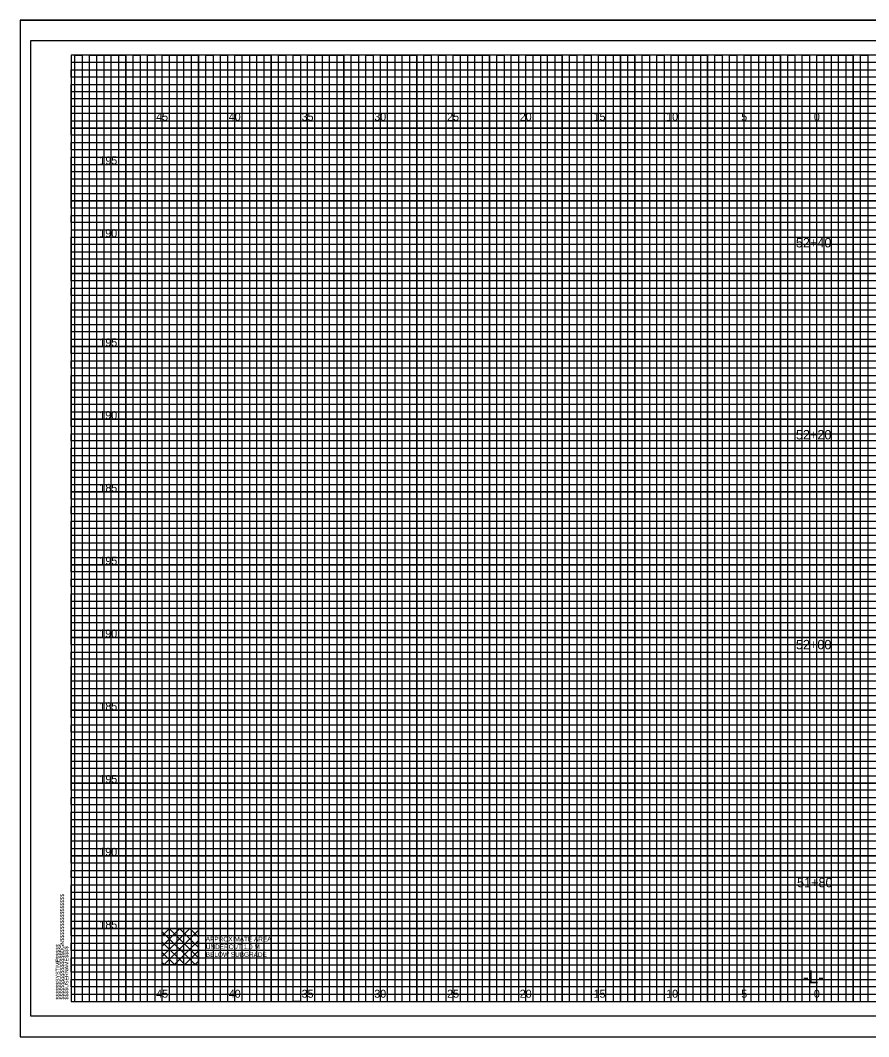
# Model space of a CAD drawing. Extents: x -4 to 103, y -2 to 6583.
# Drawn here: x -3.5 to 54.8, y 4034.6 to 4104.4 of the extents above; entities that cross this region are included whole.
import ezdxf

# ---------------------------------------------------------------- set-up
doc = ezdxf.new("R2010")
doc.units = 0
for name, color, linetype in [('Default', 7, 'Continuous'), ('Prop XS Alignment Label', 7, 'Continuous'), ('Prop XS Elevation Labels', 7, 'Continuous'), ('Prop XS Offset Labels', 7, 'Continuous'), ('Prop XS Station Labels', 7, 'Continuous'), ('Prop XS Undercut Exc Hatch', 7, 'Continuous'), ('Sheet Cross Section CELL', 7, 'Continuous'), ('Sheet Cross Section Grid Major CELL', 7, 'Continuous'), ('Sheet Cross Section Grid Middle CELL', 7, 'Continuous'), ('Sheet Cutting Line CELL', 7, 'Continuous'), ('Sheet DOT Grid CELL', 7, 'Continuous'), ('Sheet Plot Border Inside CELL', 7, 'Continuous'), ('Sheet Plot Border Outside CELL', 7, 'Continuous')]:
    doc.layers.add(name, color=color, linetype=linetype)

msp = doc.modelspace()

# ---------------------------------------------------------------- linework, layer by layer
at = {"layer": 'Default'}
msp.add_lwpolyline([(6.25, 4042.025), (8.75, 4042.025), (8.75, 4039.525), (6.25, 4039.525)], close=True, dxfattribs=at)
at = {"layer": 'Prop XS Undercut Exc Hatch'}
for p, q in [((6.25, 4041.527), (6.748, 4042.025)), ((6.25, 4040.82), (7.455, 4042.025)), ((6.25, 4040.113), (8.162, 4042.025)), ((6.25, 4041.808), (8.533, 4039.525)), ((6.369, 4039.525), (8.75, 4041.906)), ((6.74, 4042.025), (8.75, 4040.015)), ((7.447, 4042.025), (8.75, 4040.722)), ((8.154, 4042.025), (8.75, 4041.429)), ((6.25, 4041.101), (7.826, 4039.525)), ((7.076, 4039.525), (8.75, 4041.199)), ((6.25, 4040.394), (7.119, 4039.525)), ((7.783, 4039.525), (8.75, 4040.492)), ((6.25, 4039.687), (6.412, 4039.525)), ((8.49, 4039.525), (8.75, 4039.785))]:
    msp.add_line(p, q, dxfattribs=at)
at = {"layer": 'Sheet Cross Section CELL'}
msp.add_lwpolyline([(102.5, 4102.025), (0, 4102.025), (0, 4037.025), (102.5, 4037.025)], close=True, dxfattribs=at)
at = {"layer": 'Sheet Cross Section Grid Major CELL'}
for points in [[(1.25, 4037.025), (1.25, 4102.025), (3.75, 4102.025), (3.75, 4037.025), (6.25, 4037.025), (6.25, 4102.025), (8.75, 4102.025), (8.75, 4037.025), (11.25, 4037.025), (11.25, 4102.025), (13.75, 4102.025), (13.75, 4037.025), (16.25, 4037.025), (16.25, 4102.025), (18.75, 4102.025), (18.75, 4037.025), (21.25, 4037.025), (21.25, 4102.025), (23.75, 4102.025), (23.75, 4037.025), (26.25, 4037.025), (26.25, 4102.025), (28.75, 4102.025), (28.75, 4037.025), (31.25, 4037.025), (31.25, 4102.025), (33.75, 4102.025), (33.75, 4037.025), (36.25, 4037.025), (36.25, 4102.025), (38.75, 4102.025), (38.75, 4037.025), (41.25, 4037.025), (41.25, 4102.025), (43.75, 4102.025), (43.75, 4037.025), (46.25, 4037.025), (46.25, 4102.025), (48.75, 4102.025), (48.75, 4037.025), (51.25, 4037.025), (51.25, 4102.025), (53.75, 4102.025), (53.75, 4037.025)], [(102.5, 4097.025), (0, 4097.025), (0, 4099.525), (74.25, 4099.525)], [(102.5, 4092.025), (0, 4092.025), (0, 4094.525), (102.5, 4094.525)], [(102.5, 4087.025), (0, 4087.025), (0, 4089.525), (102.5, 4089.525)], [(102.5, 4082.025), (0, 4082.025), (0, 4084.525), (102.5, 4084.525)], [(102.5, 4077.025), (0, 4077.025), (0, 4079.525), (102.5, 4079.525)], [(102.5, 4072.025), (0, 4072.025), (0, 4074.525), (102.5, 4074.525)], [(102.5, 4067.025), (0, 4067.025), (0, 4069.525), (102.5, 4069.525)], [(102.5, 4062.025), (0, 4062.025), (0, 4064.525), (102.5, 4064.525)], [(102.5, 4057.025), (0, 4057.025), (0, 4059.525), (102.5, 4059.525)], [(102.5, 4052.025), (0, 4052.025), (0, 4054.525), (102.5, 4054.525)], [(102.5, 4047.025), (0, 4047.025), (0, 4049.525), (102.5, 4049.525)], [(102.5, 4042.025), (0, 4042.025), (0, 4044.525), (102.5, 4044.525)], [(0, 4039.525), (102.5, 4039.525)]]:
    msp.add_lwpolyline(points, dxfattribs=at)
at = {"layer": 'Sheet Cross Section Grid Middle CELL'}
for points in [[(0, 4099.025), (0, 4100.025), (74.25, 4100.025), (74.25, 4100.525), (0, 4100.525), (0, 4101.025), (74.25, 4101.025), (74.25, 4101.525), (0, 4101.525)], [(0.25, 4037.025), (0.25, 4102.025), (0.75, 4102.025), (0.75, 4037.025), (1.75, 4037.025), (1.75, 4102.025), (2.25, 4102.025), (2.25, 4037.025), (2.75, 4037.025), (2.75, 4102.025), (3.25, 4102.025), (3.25, 4037.025), (4.25, 4037.025), (4.25, 4102.025), (4.75, 4102.025), (4.75, 4037.025), (5.25, 4037.025), (5.25, 4102.025), (5.75, 4102.025), (5.75, 4037.025), (6.75, 4037.025), (6.75, 4102.025), (7.25, 4102.025), (7.25, 4037.025), (7.75, 4037.025), (7.75, 4102.025), (8.25, 4102.025), (8.25, 4037.025), (9.25, 4037.025), (9.25, 4102.025), (9.75, 4102.025), (9.75, 4037.025), (10.25, 4037.025), (10.25, 4102.025), (10.75, 4102.025), (10.75, 4037.025), (11.75, 4037.025), (11.75, 4102.025), (12.25, 4102.025), (12.25, 4037.025), (12.75, 4037.025), (12.75, 4102.025), (13.25, 4102.025), (13.25, 4037.025), (14.25, 4037.025), (14.25, 4102.025), (14.75, 4102.025), (14.75, 4037.025), (15.75, 4037.025), (15.25, 4037.025), (15.25, 4102.025), (15.75, 4102.025), (15.75, 4037.025), (16.75, 4037.025), (16.75, 4102.025), (17.25, 4102.025), (17.25, 4037.025), (17.75, 4037.025), (17.75, 4102.025), (18.25, 4102.025), (18.25, 4037.025), (19.25, 4037.025), (19.25, 4102.025), (19.75, 4102.025), (19.75, 4037.025), (20.25, 4037.025), (20.25, 4102.025), (20.75, 4102.025), (20.75, 4037.025), (21.75, 4037.025), (21.75, 4102.025), (22.25, 4102.025), (22.25, 4037.025), (22.75, 4037.025), (22.75, 4102.025), (23.25, 4102.025), (23.25, 4037.025), (24.25, 4037.025), (24.25, 4102.025), (24.75, 4102.025), (24.75, 4037.025), (25.25, 4037.025), (25.25, 4102.025), (25.75, 4102.025), (25.75, 4037.025), (26.75, 4037.025), (26.75, 4102.025), (27.25, 4102.025), (27.25, 4037.025), (27.75, 4037.025), (27.75, 4102.025), (28.25, 4102.025), (28.25, 4037.025), (29.25, 4037.025), (29.25, 4102.025), (29.75, 4102.025), (29.75, 4037.025), (30.25, 4037.025), (30.25, 4102.025), (30.75, 4102.025), (30.75, 4037.025)], [(30.75, 4037.025), (31.75, 4037.025), (31.75, 4102.025), (32.25, 4102.025), (32.25, 4037.025), (32.75, 4037.025), (32.75, 4102.025), (33.25, 4102.025), (33.25, 4037.025), (34.25, 4037.025), (34.25, 4102.025), (34.75, 4102.025), (34.75, 4037.025), (35.25, 4037.025), (35.25, 4102.025), (35.75, 4102.025), (35.75, 4037.025), (36.75, 4037.025), (36.75, 4102.025), (37.25, 4102.025), (37.25, 4037.025), (37.75, 4037.025), (37.75, 4102.025), (37.75, 4037.025)], [(38.25, 4102.025), (38.25, 4037.025), (39.25, 4037.025), (39.25, 4102.025), (39.75, 4102.025), (39.75, 4037.025), (40.25, 4037.025), (40.25, 4102.025), (40.75, 4102.025), (40.75, 4037.025), (41.75, 4037.025), (41.75, 4102.025), (42.25, 4102.025), (42.25, 4037.025), (42.75, 4037.025), (42.75, 4102.025), (43.25, 4102.025), (43.25, 4037.025), (43.75, 4037.025), (44.25, 4037.025), (44.25, 4102.025), (44.75, 4102.025), (44.75, 4037.025), (45.25, 4037.025), (45.25, 4102.025), (45.75, 4102.025), (45.75, 4037.025), (46.75, 4037.025), (46.75, 4102.025), (47.25, 4102.025), (47.25, 4037.025), (47.75, 4037.025), (47.75, 4102.025), (48.25, 4102.025), (48.25, 4037.025), (49.25, 4037.025), (49.25, 4102.025), (49.75, 4102.025), (49.75, 4037.025), (50.25, 4037.025), (50.25, 4102.025), (50.75, 4102.025), (50.75, 4037.025), (51.75, 4037.025), (51.75, 4102.025), (52.25, 4102.025), (52.25, 4037.025), (52.75, 4037.025), (52.75, 4102.025), (53.25, 4102.025), (53.25, 4037.025), (54.25, 4037.025), (54.25, 4102.025), (54.75, 4102.025), (54.75, 4037.025), (55.25, 4037.025)], [(102.5, 4099.025), (0, 4099.025)], [(102.5, 4098.025), (0, 4098.025), (0, 4098.525), (102.5, 4098.525)], [(102.5, 4096.525), (0, 4096.525), (0, 4097.525), (102.5, 4097.525)], [(102.5, 4095.525), (0, 4095.525), (0, 4096.025), (102.5, 4096.025)], [(102.5, 4094.025), (0, 4094.025), (0, 4095.025), (102.5, 4095.025)], [(102.5, 4093.025), (0, 4093.025), (0, 4093.525), (102.5, 4093.525)], [(102.5, 4091.525), (0, 4091.525), (0, 4092.525), (102.5, 4092.525)], [(102.5, 4090.525), (0, 4090.525), (0, 4091.025), (102.5, 4091.025)], [(0, 4090.025), (102.5, 4090.025)], [(102.5, 4089.025), (0, 4089.025)], [(102.5, 4088.025), (0, 4088.025), (0, 4088.525), (102.5, 4088.525)], [(102.5, 4086.525), (0, 4086.525), (0, 4087.525), (102.5, 4087.525)], [(102.5, 4085.525), (0, 4085.525), (0, 4086.025), (102.5, 4086.025)], [(102.5, 4084.025), (0, 4084.025), (0, 4085.025), (102.5, 4085.025)], [(102.5, 4083.025), (0, 4083.025), (0, 4083.525), (102.5, 4083.525)], [(102.5, 4081.525), (0, 4081.525), (0, 4082.525), (102.5, 4082.525)], [(102.5, 4080.525), (0, 4080.525), (0, 4081.025), (102.5, 4081.025)], [(102.5, 4079.025), (0, 4079.025), (0, 4080.025), (102.5, 4080.025)], [(102.5, 4078.025), (0, 4078.025), (0, 4078.525), (102.5, 4078.525)], [(102.5, 4076.525), (0, 4076.525), (0, 4077.525), (102.5, 4077.525)], [(102.5, 4075.525), (0, 4075.525), (0, 4076.025), (102.5, 4076.025)], [(102.5, 4074.025), (0, 4074.025), (0, 4075.025), (102.5, 4075.025)], [(102.5, 4073.025), (0, 4073.025), (0, 4073.525), (102.5, 4073.525)], [(102.5, 4071.525), (0, 4071.525), (0, 4072.525), (102.5, 4072.525)], [(102.5, 4070.525), (0, 4070.525), (0, 4071.025), (102.5, 4071.025)], [(102.5, 4069.025), (0, 4069.025), (0, 4070.025), (102.5, 4070.025)], [(102.5, 4068.025), (0, 4068.025), (0, 4068.525)], [(0, 4068.525), (102.5, 4068.525)], [(102.5, 4066.525), (0, 4066.525), (0, 4067.525), (102.5, 4067.525)], [(102.5, 4065.525), (0, 4065.525), (0, 4066.025), (102.5, 4066.025)], [(102.5, 4064.025), (0, 4064.025), (0, 4065.025), (102.5, 4065.025)], [(102.5, 4063.025), (0, 4063.025), (0, 4063.525), (102.5, 4063.525)], [(102.5, 4061.525), (0, 4061.525), (0, 4062.525), (102.5, 4062.525)], [(102.5, 4060.525), (0, 4060.525), (0, 4061.025), (102.5, 4061.025)], [(102.5, 4059.025), (0, 4059.025), (0, 4060.025), (102.5, 4060.025)], [(102.5, 4058.025), (0, 4058.025), (0, 4058.525), (102.5, 4058.525)], [(102.5, 4056.525), (0, 4056.525), (0, 4057.525), (102.5, 4057.525)], [(102.5, 4055.525), (0, 4055.525), (0, 4056.025), (102.5, 4056.025)], [(102.5, 4054.025), (0, 4054.025), (0, 4055.025), (102.5, 4055.025)], [(102.5, 4053.025), (0, 4053.025), (0, 4053.525), (102.5, 4053.525)], [(102.5, 4051.525), (0, 4051.525), (0, 4052.525), (102.5, 4052.525)], [(102.5, 4050.525), (0, 4050.525), (0, 4051.025), (102.5, 4051.025)], [(102.5, 4049.025), (0, 4049.025), (0, 4050.025), (102.5, 4050.025)], [(102.5, 4048.025), (0, 4048.025), (0, 4048.525), (102.5, 4048.525)], [(102.5, 4046.525), (0, 4046.525), (0, 4047.525), (102.5, 4047.525)], [(102.5, 4045.525), (0, 4045.525), (0, 4046.025), (102.5, 4046.025)], [(102.5, 4044.025), (0, 4044.025), (0, 4045.025), (102.5, 4045.025)], [(102.5, 4043.025), (0, 4043.025), (0, 4043.525), (102.5, 4043.525)], [(102.5, 4041.525), (0, 4041.525), (0, 4042.525), (102.5, 4042.525)], [(102.5, 4040.525), (0, 4040.525), (0, 4041.025), (102.5, 4041.025)], [(102.5, 4039.025), (0, 4039.025), (0, 4040.025), (102.5, 4040.025)], [(102.5, 4038.025), (0, 4038.025), (0, 4038.525), (102.5, 4038.525)], [(0, 4037.525), (102.5, 4037.525)]]:
    msp.add_lwpolyline(points, dxfattribs=at)
at = {"layer": 'Sheet Cutting Line CELL'}
for p, q in [((-3.5, 4104.425), (103.4, 4104.425)), ((-3.5, 4104.425), (-3.5, 4034.6)), ((-3.5, 4034.6), (103.4, 4034.6))]:
    msp.add_line(p, q, dxfattribs=at)
at = {"layer": 'Sheet DOT Grid CELL'}
for p, q in [((1.25, 4037.025), (1.25, 4102.025)), ((3.75, 4037.025), (3.75, 4102.025)), ((6.25, 4037.025), (6.25, 4102.025)), ((8.75, 4037.025), (8.75, 4102.025)), ((11.25, 4037.025), (11.25, 4102.025)), ((13.75, 4037.025), (13.75, 4102.025)), ((16.25, 4037.025), (16.25, 4102.025)), ((18.75, 4037.025), (18.75, 4102.025)), ((21.25, 4037.025), (21.25, 4102.025)), ((23.75, 4037.025), (23.75, 4102.025)), ((26.25, 4037.025), (26.25, 4102.025)), ((28.75, 4037.025), (28.75, 4102.025)), ((31.25, 4037.025), (31.25, 4102.025)), ((33.75, 4037.025), (33.75, 4102.025)), ((36.25, 4037.025), (36.25, 4102.025)), ((38.75, 4037.025), (38.75, 4102.025)), ((41.25, 4037.025), (41.25, 4102.025)), ((43.75, 4037.025), (43.75, 4102.025)), ((46.25, 4037.025), (46.25, 4102.025)), ((48.75, 4037.025), (48.75, 4102.025)), ((51.25, 4037.025), (51.25, 4102.025)), ((53.75, 4037.025), (53.75, 4102.025)), ((0, 4099.525), (74.25, 4099.525)), ((0, 4097.025), (102.5, 4097.025)), ((0, 4094.525), (102.5, 4094.525)), ((0, 4092.025), (102.5, 4092.025)), ((0, 4089.525), (102.5, 4089.525)), ((0, 4087.025), (102.5, 4087.025)), ((0, 4084.525), (102.5, 4084.525)), ((0, 4082.025), (102.5, 4082.025)), ((0, 4079.525), (102.5, 4079.525)), ((0, 4077.025), (102.5, 4077.025)), ((0, 4074.525), (102.5, 4074.525)), ((0, 4072.025), (102.5, 4072.025)), ((0, 4069.525), (102.5, 4069.525)), ((0, 4067.025), (102.5, 4067.025)), ((0, 4064.525), (102.5, 4064.525)), ((0, 4062.025), (102.5, 4062.025)), ((0, 4059.525), (102.5, 4059.525)), ((0, 4057.025), (102.5, 4057.025)), ((0, 4054.525), (102.5, 4054.525)), ((0, 4052.025), (102.5, 4052.025)), ((0, 4049.525), (102.5, 4049.525)), ((0, 4047.025), (102.5, 4047.025)), ((0, 4044.525), (102.5, 4044.525)), ((0, 4042.025), (102.5, 4042.025)), ((0, 4039.525), (102.5, 4039.525))]:
    msp.add_line(p, q, dxfattribs=at)
at = {"layer": 'Sheet Plot Border Inside CELL'}
msp.add_lwpolyline([(103, 4103.025), (-2.8, 4103.025), (-2.8, 4036.025), (103, 4036.025)], close=True, dxfattribs=at)
at = {"layer": 'Sheet Plot Border Outside CELL'}
msp.add_lwpolyline([(103.4, 4104.425), (-3.5, 4104.425), (-3.5, 4034.6), (103.4, 4034.6)], close=True, dxfattribs=at)

# ---------------------------------------------------------------- texts
at = {"layer": 'Default'}
for s, p in [('APPROXIMATE AREA ', (9.25, 4041.148)), ('UNDERCUT 1.0 M', (9.25, 4040.615)), ('BELOW SUBGRADE', (9.25, 4040.082))]:
    msp.add_text(s, height=0.32, dxfattribs=at).set_placement(p)
at = {"layer": 'Prop XS Alignment Label'}
msp.add_text('-L-', height=0.875, dxfattribs=at).set_placement((50.307, 4038.275))
at = {"layer": 'Prop XS Elevation Labels'}
for s, p in [('195', (1.938, 4094.525)), ('190', (1.93, 4089.525)), ('195', (1.938, 4082.025)), ('190', (1.93, 4077.025)), ('185', (1.938, 4072.025)), ('195', (1.938, 4067.025)), ('190', (1.93, 4062.025)), ('185', (1.938, 4057.025)), ('195', (1.938, 4052.025)), ('190', (1.93, 4047.025)), ('185', (1.938, 4042.025))]:
    msp.add_text(s, height=0.55, dxfattribs=at).set_placement(p)
at = {"layer": 'Prop XS Offset Labels'}
for s, p in [('45', (5.84, 4097.525)), ('40', (10.831, 4097.525)), ('35', (15.84, 4097.525)), ('30', (20.831, 4097.525)), ('25', (25.84, 4097.525)), ('20', (30.831, 4097.525)), ('15', (35.906, 4097.525)), ('10', (40.897, 4097.525)), ('5', (46.057, 4097.525)), ('0', (51.049, 4097.525)), ('0', (51.049, 4097.525)), ('45', (5.84, 4037.275)), ('40', (10.831, 4037.275)), ('35', (15.84, 4037.275)), ('30', (20.831, 4037.275)), ('25', (25.84, 4037.275)), ('20', (30.831, 4037.275)), ('15', (35.906, 4037.275)), ('10', (40.897, 4037.275)), ('5', (46.057, 4037.275)), ('0', (51.049, 4037.275)), ('0', (51.049, 4037.275))]:
    msp.add_text(s, height=0.55, dxfattribs=at).set_placement(p)
at = {"layer": 'Prop XS Station Labels'}
for s, p in [('52+40', (49.816, 4088.823)), ('52+20', (49.816, 4075.631)), ('52+00', (49.816, 4061.21)), ('51+80', (49.893, 4044.865))]:
    msp.add_text(s, height=0.65, dxfattribs=at).set_placement(p)
at = {"layer": 'Sheet Cross Section CELL'}
for s, p in [('$$$$$$$$$$$$$$$$DGN$$$$$$$$$$$$$$$$', (-0.5, 4037.15)), ('$$$$$$SYSTIME$$$$$', (-0.797, 4037.15)), ('$$$$USERNAME$$$$', (-0.2, 4037.15))]:
    msp.add_text(s, height=0.2625, rotation=90, dxfattribs=at).set_placement(p)
at = {"layer": 'Sheet Cross Section Grid Major CELL'}
msp.add_text('040397', height=0.0025, rotation=90, dxfattribs=at).set_placement((-0.001, 4102.011))

doc.saveas('drawing.dxf')
